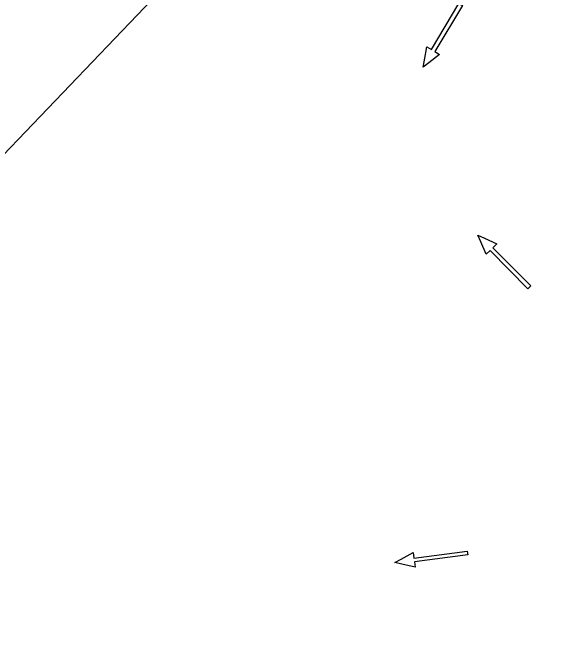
# Model space of a CAD drawing. Extents: x 465700 to 483515, y 488970 to 507540.
# Drawn here: x 481574.3 to 481928.6, y 491204.6 to 491624.1 of the extents above; entities that cross this region are included whole.
import ezdxf

# ---------------------------------------------------------------- set-up
doc = ezdxf.new("R2010")
doc.units = 0
for name, color, linetype in [('Default', 7, 'Continuous'), ('Exist Plan Preparation Drainage Flow Arrows', 7, 'Continuous'), ('Exist Plan Preparation Watershed Blue', 7, 'Continuous')]:
    doc.layers.add(name, color=color, linetype=linetype)

# ---------------------------------------------------------------- blocks, each defined once
blk = doc.blocks.new('Existing ground flow arrow')
at = {"layer": 'Default'}
blk.add_line((2.5, -4.33), (2.5, -4.33), dxfattribs=at)
blk.add_lwpolyline([(-1.29, -47.2), (-1.28, -12.53), (-4.77, -12.53), (-1.65, -4.33), (0, 0), (1.65, -4.33), (4.78, -12.53), (1.28, -12.52), (1.29, -47.19), (0, -47.2)], close=True, dxfattribs=at)

msp = doc.modelspace()

# ---------------------------------------------------------------- linework, layer by layer
at = {"layer": 'Exist Plan Preparation Watershed Blue'}
for points in [[(482127.99, 491863.91), (481786.78, 491759.9), (481568.07, 491531.08), (481568.07, 491531.08), (481568.07, 491531.08), (481568.07, 491531.08), (481568.07, 491531.08), (481489.54, 491524.26), (481441, 491522.17), (481407.45, 491514.97), (481410.05, 491479.29), (481411.52, 491442.54), (481412.58, 491412.05), (481413.67, 491377.22), (481412.27, 491323.04), (481409.74, 491273.14), (481403.82, 491209.49), (481400.35, 491179.93)], [(481786.78, 491759.9), (481568.07, 491531.08), (481568.07, 491531.08), (481568.07, 491531.08), (481568.07, 491531.08), (481489.54, 491524.26), (481441, 491522.17), (481441, 491522.17), (481407.45, 491514.97), (481400.08, 491578.77), (481390.7, 491636.27)]]:
    msp.add_lwpolyline(points, dxfattribs=at)

# ---------------------------------------------------------------- block references
at = {"layer": 'Exist Plan Preparation Drainage Flow Arrows'}
for p, xscale, yscale, rotation in [((481842.47, 491588.52), 1.0124070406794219, 1.0124070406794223, 149.2802370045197), ((481878.15, 491478.77), 1.0124070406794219, 1.012407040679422, 44.67743993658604), ((481823.94, 491265.1), 1.0124070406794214, 1.012407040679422, 97.44312694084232)]:
    msp.add_blockref('Existing ground flow arrow', p, dxfattribs=dict(at, xscale=xscale, yscale=yscale, rotation=rotation))

doc.saveas('drawing.dxf')
